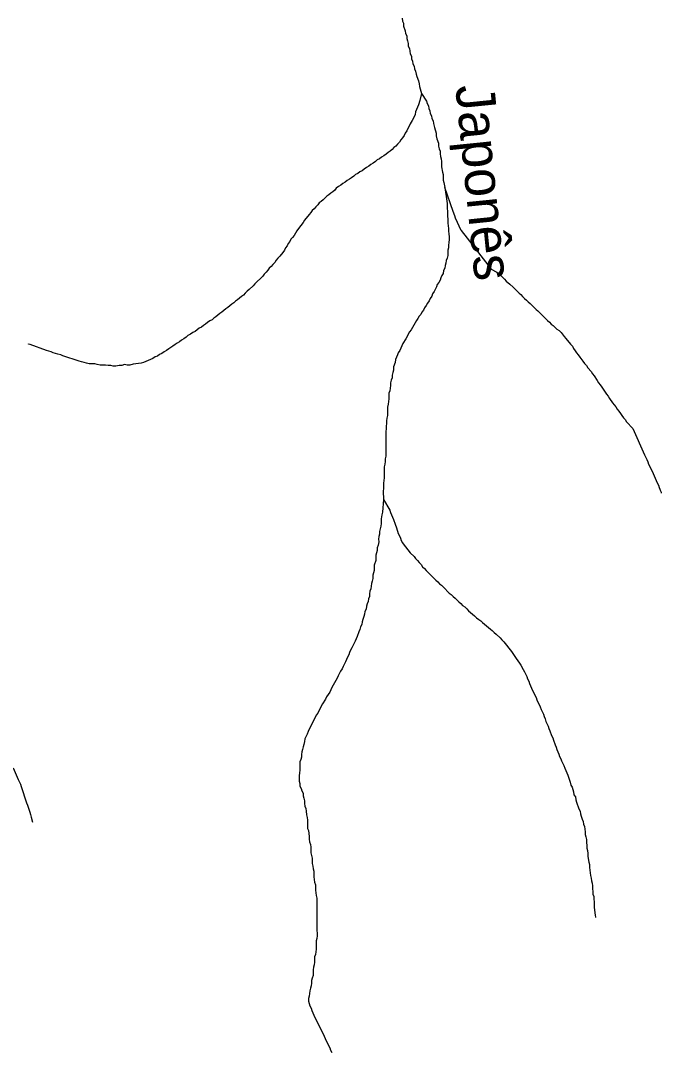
# Model space of a CAD drawing. Extents: x 652.3 to 678, y 7316.9 to 7344.9.
# Drawn here: x 669.444 to 670.761, y 7322.712 to 7324.829 of the extents above; entities that cross this region are included whole.
import ezdxf
from ezdxf.enums import TextEntityAlignment as Align

# ---------------------------------------------------------------- set-up
doc = ezdxf.new("R2010")
doc.units = 0
doc.header["$LTSCALE"] = 0.032
doc.layers.add('61', color=7, linetype='Continuous')
doc.layers.add('7', color=7, linetype='Continuous', lineweight=25)

msp = doc.modelspace()

# ---------------------------------------------------------------- linework, layer by layer
at = {"layer": '7'}
for points in [[(670.2278, 7324.8341), (670.2286, 7324.8285), (670.2309, 7324.8238), (670.2309, 7324.8182), (670.2341, 7324.8086), (670.2349, 7324.8031), (670.2373, 7324.7983), (670.2373, 7324.7927), (670.2389, 7324.788), (670.2405, 7324.7824), (670.2405, 7324.7768), (670.2429, 7324.772), (670.2437, 7324.7665), (670.2445, 7324.7609), (670.2469, 7324.7561), (670.2469, 7324.7506), (670.2492, 7324.7458), (670.25, 7324.7402), (670.2524, 7324.7354), (670.2532, 7324.7299), (670.2556, 7324.7251), (670.2564, 7324.7195), (670.258, 7324.7147), (670.2612, 7324.7052), (670.2628, 7324.6996), (670.2636, 7324.6941), (670.2675, 7324.6797)], [(670.2675, 7324.6797), (670.2644, 7324.6654), (670.2612, 7324.6559), (670.2596, 7324.6511), (670.2572, 7324.6463), (670.2556, 7324.6415), (670.2548, 7324.636), (670.2524, 7324.6312), (670.2485, 7324.624), (670.2445, 7324.6169), (670.2373, 7324.6026), (670.2341, 7324.5978), (670.2317, 7324.593), (670.2286, 7324.5882), (670.2254, 7324.5843), (670.2222, 7324.5795), (670.2182, 7324.5755), (670.215, 7324.5715), (670.2111, 7324.5683), (670.2071, 7324.5644), (670.2031, 7324.5612), (670.1991, 7324.558), (670.1951, 7324.5548), (670.1904, 7324.5516), (670.1856, 7324.5484), (670.1816, 7324.5453), (670.1768, 7324.5429), (670.1729, 7324.5397), (670.1681, 7324.5365), (670.1633, 7324.5333), (670.1593, 7324.5301), (670.1546, 7324.527), (670.1498, 7324.5238), (670.1458, 7324.5206), (670.141, 7324.5182), (670.1371, 7324.515), (670.1323, 7324.5126), (670.1283, 7324.5095), (670.1235, 7324.5063), (670.1195, 7324.5031), (670.1148, 7324.5007), (670.1108, 7324.4975), (670.106, 7324.4943), (670.102, 7324.4912), (670.0973, 7324.488), (670.0925, 7324.4848), (670.0893, 7324.4808), (670.0853, 7324.4776), (670.0814, 7324.4744), (670.0774, 7324.4713), (670.0734, 7324.4681), (670.0694, 7324.4649), (670.0654, 7324.4609), (670.0615, 7324.4577), (670.0575, 7324.4546), (670.0543, 7324.4506), (670.0503, 7324.4466), (670.0471, 7324.4426), (670.0432, 7324.4386), (670.04, 7324.4347), (670.0368, 7324.4307), (670.0272, 7324.4188), (670.0241, 7324.414), (670.0145, 7324.402), (670.0113, 7324.3973), (670.0089, 7324.3925), (670.0058, 7324.3877), (670.0026, 7324.3837), (669.9994, 7324.3798), (669.997, 7324.375), (669.9938, 7324.371), (669.9914, 7324.3662)], [(670.2675, 7324.6797), (670.2779, 7324.6638), (670.2795, 7324.659), (670.2819, 7324.6543), (670.2827, 7324.6487), (670.2851, 7324.6439), (670.2858, 7324.6384), (670.2882, 7324.6336), (670.289, 7324.628), (670.2914, 7324.6232), (670.2922, 7324.6177), (670.2946, 7324.6097), (670.2978, 7324.5978), (670.2978, 7324.5922), (670.2994, 7324.5866), (670.3026, 7324.5771), (670.3026, 7324.5715), (670.3041, 7324.566), (670.3057, 7324.5612), (670.3057, 7324.5556), (670.3065, 7324.55), (670.3081, 7324.5453), (670.3089, 7324.5397), (670.3089, 7324.5286), (670.3105, 7324.5174), (670.3121, 7324.5126), (670.3121, 7324.5015), (670.3137, 7324.4967), (670.3153, 7324.4864), (670.3204, 7324.4534)], [(670.3495, 7324.3981), (670.3376, 7324.4235), (670.336, 7324.4283), (670.3328, 7324.4371), (670.3153, 7324.4864)], [(670.3204, 7324.4534), (670.3204, 7324.4534), (670.3209, 7324.4275)], [(670.3209, 7324.4275), (670.3217, 7324.4211), (670.3217, 7324.4132), (670.3232, 7324.402), (670.3232, 7324.3965), (670.324, 7324.3909), (670.3248, 7324.3845), (670.3248, 7324.379), (670.324, 7324.3734), (670.3232, 7324.3678), (670.3232, 7324.3623), (670.3217, 7324.3575), (670.3217, 7324.3463), (670.3201, 7324.3408), (670.3185, 7324.336), (670.3177, 7324.3304), (670.3161, 7324.3257), (670.3153, 7324.3201), (670.3129, 7324.3153), (670.3121, 7324.3097), (670.3097, 7324.305), (670.3073, 7324.3002), (670.3057, 7324.2954), (670.3034, 7324.2906), (670.3002, 7324.2867), (670.2986, 7324.2819), (670.2938, 7324.2723), (670.2906, 7324.2676), (670.289, 7324.2628), (670.2858, 7324.258), (670.2835, 7324.2532), (670.2803, 7324.2485), (670.2771, 7324.2437), (670.2739, 7324.2389), (670.2715, 7324.2342), (670.2683, 7324.2302), (670.266, 7324.2254), (670.2628, 7324.2214), (670.2604, 7324.2166), (670.2572, 7324.2127), (670.2548, 7324.2079), (670.2516, 7324.2031), (670.2492, 7324.1983), (670.2461, 7324.1936), (670.2429, 7324.1896), (670.2405, 7324.1848), (670.2381, 7324.18), (670.2357, 7324.1753), (670.2294, 7324.1657), (670.227, 7324.1609), (670.2254, 7324.1562), (670.223, 7324.1514), (670.2198, 7324.1466), (670.2182, 7324.1419), (670.2166, 7324.1371), (670.2142, 7324.1323), (670.2134, 7324.1267), (670.2103, 7324.1172), (670.2103, 7324.1108), (670.2087, 7324.106), (670.2071, 7324.1005), (670.2071, 7324.0949), (670.2055, 7324.0901), (670.2039, 7324.0846), (670.2039, 7324.079), (670.2031, 7324.0734), (670.2023, 7324.0679), (670.2007, 7324.0631), (670.2007, 7324.0519), (670.1999, 7324.0464), (670.1991, 7324.0408), (670.1975, 7324.0344), (670.1975, 7324.0177), (670.1967, 7324.0122), (670.1959, 7324.0066), (670.1959, 7324.001), (670.1951, 7323.9954), (670.1951, 7323.9899), (670.1943, 7323.9843), (670.1943, 7323.9342), (670.1928, 7323.9286), (670.1928, 7323.923), (670.192, 7323.9175), (670.1912, 7323.9119), (670.1912, 7323.8896), (670.1896, 7323.8785), (670.1896, 7323.8673), (670.1888, 7323.8618), (670.1896, 7323.8451)], [(670.3495, 7324.3981), (670.3495, 7324.3981), (670.3614, 7324.3821), (670.3614, 7324.3821), (670.4108, 7324.3185)], [(669.9914, 7324.3662), (669.9883, 7324.3623), (669.9859, 7324.3575), (669.9827, 7324.3527), (669.9763, 7324.3448), (669.9723, 7324.3408), (669.9692, 7324.3368), (669.966, 7324.332), (669.962, 7324.328), (669.9588, 7324.3241), (669.9548, 7324.3201), (669.9517, 7324.3161), (669.9485, 7324.3121), (669.9445, 7324.3082), (669.9413, 7324.3042), (669.9254, 7324.2883), (669.9214, 7324.2843), (669.9135, 7324.2763), (669.9095, 7324.2731), (669.9055, 7324.2692), (669.9015, 7324.2652), (669.8976, 7324.262), (669.8936, 7324.2588), (669.8896, 7324.2556), (669.8856, 7324.2525), (669.8816, 7324.2493), (669.8777, 7324.2461), (669.8737, 7324.2429), (669.8697, 7324.2397), (669.8657, 7324.2365), (669.8617, 7324.2334), (669.857, 7324.2302), (669.853, 7324.227), (669.849, 7324.2238), (669.845, 7324.2206), (669.8411, 7324.2174), (669.8371, 7324.2143), (669.8323, 7324.2119), (669.8275, 7324.2087), (669.8236, 7324.2055), (669.8196, 7324.2023), (669.8156, 7324.1991), (669.8108, 7324.1968), (669.8068, 7324.1936), (669.8021, 7324.1904), (669.7973, 7324.188), (669.7925, 7324.1848), (669.7877, 7324.1816), (669.7838, 7324.1785), (669.779, 7324.1753), (669.7742, 7324.1721), (669.7702, 7324.1689), (669.7655, 7324.1665), (669.7615, 7324.1633), (669.7567, 7324.1602), (669.7527, 7324.157), (669.748, 7324.1546), (669.7432, 7324.1514), (669.7384, 7324.1482), (669.7336, 7324.145), (669.7289, 7324.1426), (669.7249, 7324.1395), (669.7201, 7324.1379), (669.7153, 7324.1347), (669.7106, 7324.1323), (669.7058, 7324.1307), (669.701, 7324.1283), (669.6962, 7324.1267), (669.6915, 7324.1251), (669.6859, 7324.1243), (669.6803, 7324.1236), (669.6748, 7324.1228), (669.6684, 7324.1212), (669.6628, 7324.1212), (669.6573, 7324.122), (669.6517, 7324.1204), (669.6461, 7324.1204), (669.6397, 7324.1188), (669.6342, 7324.1188), (669.6294, 7324.1204), (669.6238, 7324.1204), (669.6183, 7324.1212), (669.6071, 7324.1212), (669.6008, 7324.122), (669.596, 7324.1236), (669.5848, 7324.1236), (669.5793, 7324.1251), (669.5745, 7324.1267), (669.5689, 7324.1275), (669.5642, 7324.1291), (669.5498, 7324.1339), (669.5451, 7324.1355), (669.5307, 7324.1403), (669.526, 7324.1419), (669.5204, 7324.1434), (669.5108, 7324.1466), (669.5061, 7324.1482), (669.4965, 7324.1514), (669.4631, 7324.1633), (669.4601, 7324.1644), (669.4597, 7324.1645)], [(670.4108, 7324.3185), (670.4227, 7324.3121), (670.4267, 7324.3089), (670.4346, 7324.301), (670.4386, 7324.2978), (670.4418, 7324.2938), (670.449, 7324.2875), (670.4561, 7324.2811), (670.4681, 7324.2692), (670.472, 7324.266), (670.4752, 7324.262), (670.4792, 7324.258), (670.4832, 7324.2548), (670.4872, 7324.2509), (670.4911, 7324.2477), (670.4951, 7324.2437), (670.4991, 7324.2397), (670.5031, 7324.2357), (670.507, 7324.2326), (670.515, 7324.2246), (670.519, 7324.2206), (670.5269, 7324.2127), (670.5309, 7324.2095), (670.5341, 7324.2055), (670.5381, 7324.2023), (670.5421, 7324.1983), (670.546, 7324.1952), (670.5508, 7324.192), (670.5548, 7324.188), (670.5612, 7324.18), (670.5643, 7324.1761), (670.5739, 7324.1641), (670.5779, 7324.1602), (670.5803, 7324.1554), (670.5834, 7324.1506), (670.5866, 7324.1466), (670.5898, 7324.1419), (670.593, 7324.1371), (670.5993, 7324.1291), (670.6025, 7324.1243), (670.6065, 7324.1204), (670.6097, 7324.1156), (670.6161, 7324.1076), (670.6192, 7324.1029), (670.6224, 7324.0989), (670.6288, 7324.0893), (670.6312, 7324.0846), (670.6352, 7324.0806), (670.6383, 7324.0758), (670.6479, 7324.0615), (670.6511, 7324.0575), (670.6543, 7324.0527), (670.6606, 7324.0432), (670.667, 7324.0352), (670.6702, 7324.0305), (670.6733, 7324.0265), (670.6765, 7324.0217), (670.6797, 7324.0177), (670.6829, 7324.0129), (670.6861, 7324.009), (670.6893, 7324.0042), (670.702, 7323.9907)], [(670.702, 7323.9907), (670.7259, 7323.9366), (670.7306, 7323.927), (670.733, 7323.9222), (670.7346, 7323.9175), (670.737, 7323.9127), (670.7394, 7323.9079), (670.7418, 7323.9031), (670.7442, 7323.8984), (670.7458, 7323.8936), (670.7481, 7323.8888), (670.7497, 7323.884), (670.7521, 7323.8793), (670.7545, 7323.8745), (670.7561, 7323.8697), (670.7577, 7323.8657), (670.7583, 7323.8643), (670.7589, 7323.8628), (670.7595, 7323.8613), (670.7601, 7323.8598), (670.7606, 7323.8584), (670.7608, 7323.858)], [(670.1896, 7323.8451), (670.1896, 7323.8451), (670.1872, 7323.8188)], [(670.1896, 7323.8451), (670.2023, 7323.8228), (670.2039, 7323.818), (670.2063, 7323.8132), (670.2079, 7323.8085), (670.2103, 7323.8037), (670.2134, 7323.7941), (670.2166, 7323.7862), (670.2198, 7323.775), (670.2222, 7323.7703), (670.2246, 7323.7655), (670.2262, 7323.7607), (670.2286, 7323.7559), (670.2317, 7323.7512), (670.2349, 7323.7472), (670.2445, 7323.7353), (670.2524, 7323.7273), (670.2556, 7323.7233), (670.2596, 7323.7193), (670.2628, 7323.7154), (670.2668, 7323.7114), (670.2699, 7323.7066), (670.2739, 7323.7026), (670.2771, 7323.6987), (670.297, 7323.6788), (670.301, 7323.6756), (670.3049, 7323.6716), (670.3089, 7323.6684), (670.3129, 7323.6644), (670.3248, 7323.6525), (670.3288, 7323.6493), (670.3328, 7323.6453), (670.3368, 7323.6422), (670.3447, 7323.6342), (670.3487, 7323.631), (670.3519, 7323.627), (670.3567, 7323.6239), (670.3606, 7323.6199), (670.3646, 7323.6159), (670.3686, 7323.6127), (670.3726, 7323.6087), (670.3766, 7323.6056), (670.3805, 7323.6016), (670.3853, 7323.5984), (670.3893, 7323.5952)], [(670.1872, 7323.8188), (670.1864, 7323.8132), (670.1848, 7323.8053), (670.1848, 7323.7957), (670.184, 7323.7902), (670.1824, 7323.7846), (670.1816, 7323.779), (670.1816, 7323.7734), (670.18, 7323.7687), (670.1792, 7323.7631), (670.18, 7323.7575), (670.1784, 7323.7512), (670.1768, 7323.7456), (670.1768, 7323.74), (670.1737, 7323.7305), (670.1737, 7323.7193), (670.1705, 7323.7098), (670.1705, 7323.6987), (670.1689, 7323.6939), (670.1673, 7323.6891), (670.1673, 7323.6827), (670.1665, 7323.6772), (670.1649, 7323.6724), (670.1641, 7323.6668), (670.1633, 7323.6613), (670.1617, 7323.6565), (670.1609, 7323.6509), (670.1609, 7323.6453), (670.1585, 7323.6406), (670.1577, 7323.635), (670.1562, 7323.6302), (670.1546, 7323.6254), (670.1538, 7323.6191), (670.1514, 7323.6143), (670.1506, 7323.6087), (670.149, 7323.604), (670.1474, 7323.5984), (670.1458, 7323.5936), (670.145, 7323.5881), (670.1426, 7323.5833), (670.141, 7323.5777), (670.1386, 7323.5729), (670.1355, 7323.5634), (670.1331, 7323.5586), (670.1315, 7323.5538), (670.1243, 7323.5395), (670.1219, 7323.5347), (670.1195, 7323.53), (670.118, 7323.5252), (670.1156, 7323.5204), (670.1132, 7323.5156), (670.1116, 7323.5109), (670.1068, 7323.5013), (670.1044, 7323.4965), (670.1012, 7323.4918), (670.0965, 7323.4822), (670.0941, 7323.4775), (670.0917, 7323.4727), (670.0885, 7323.4679), (670.0861, 7323.4631), (670.0837, 7323.4584), (670.079, 7323.4488), (670.0758, 7323.444), (670.0726, 7323.4393), (670.0702, 7323.4345), (670.0639, 7323.4249), (670.0615, 7323.4202), (670.0543, 7323.4058), (670.0511, 7323.4011), (670.044, 7323.3867), (670.0416, 7323.382), (670.0344, 7323.3676), (670.0328, 7323.3621), (670.028, 7323.3525), (670.0272, 7323.347), (670.0257, 7323.3414), (670.0241, 7323.3366), (670.0233, 7323.331), (670.0217, 7323.3263), (670.0209, 7323.3207), (670.0209, 7323.3151), (670.0193, 7323.3104), (670.0177, 7323.3056), (670.0177, 7323.2881)], [(670.3893, 7323.5952), (670.3933, 7323.592), (670.3972, 7323.5888), (670.4012, 7323.5849), (670.4052, 7323.5817), (670.4092, 7323.5785), (670.4132, 7323.5753), (670.4171, 7323.5713), (670.4211, 7323.5682), (670.4291, 7323.5602), (670.4331, 7323.5562), (670.437, 7323.5522), (670.4529, 7323.5324), (670.4625, 7323.518), (670.4657, 7323.5133), (670.4689, 7323.5085), (670.472, 7323.5045), (670.4768, 7323.495), (670.4792, 7323.4902), (670.484, 7323.4806), (670.4856, 7323.4759), (670.488, 7323.4711), (670.4895, 7323.4663), (670.4919, 7323.4615), (670.4935, 7323.4568), (670.4959, 7323.452), (670.5031, 7323.4377), (670.5047, 7323.4329), (670.5118, 7323.4186), (670.5134, 7323.413), (670.5182, 7323.4035), (670.5198, 7323.3987), (670.5222, 7323.3939), (670.523, 7323.3883), (670.5277, 7323.3788), (670.5293, 7323.374), (670.5317, 7323.3692), (670.5349, 7323.3597), (670.5373, 7323.3549), (670.5389, 7323.3501), (670.5421, 7323.3406), (670.5444, 7323.3358), (670.546, 7323.331), (670.5476, 7323.3263), (670.55, 7323.3215), (670.5516, 7323.3167), (670.554, 7323.3119), (670.5556, 7323.3072), (670.5604, 7323.2976), (670.562, 7323.2921), (670.5667, 7323.2825), (670.5683, 7323.2777), (670.5731, 7323.2634), (670.5747, 7323.2578), (670.5771, 7323.2531), (670.5787, 7323.2483), (670.5803, 7323.2435), (670.581, 7323.2379), (670.5842, 7323.2332), (670.585, 7323.2276), (670.5866, 7323.2228), (670.5914, 7323.2085), (670.5938, 7323.2037), (670.5946, 7323.1982), (670.5962, 7323.1934), (670.5978, 7323.1878), (670.6001, 7323.183), (670.6009, 7323.1775), (670.6025, 7323.1727), (670.6033, 7323.1671), (670.6041, 7323.1616), (670.6041, 7323.156), (670.6057, 7323.1512), (670.6065, 7323.1456), (670.6065, 7323.1393), (670.6073, 7323.1337), (670.6073, 7323.1281), (670.6089, 7323.1234), (670.6097, 7323.117), (670.6097, 7323.1106), (670.6113, 7323.0995), (670.6129, 7323.0947), (670.6129, 7323.0884), (670.6137, 7323.0828), (670.6145, 7323.0772), (670.6153, 7323.0717), (670.6161, 7323.0661), (670.6169, 7323.0605), (670.6184, 7323.0557), (670.6192, 7323.0502), (670.6192, 7323.0446), (670.62, 7323.039), (670.62, 7323.0335), (670.6216, 7323.0287), (670.6216, 7323.0231), (670.6224, 7323.0175), (670.6224, 7323.0064), (670.6232, 7323.0008), (670.6248, 7322.9905), (670.6255, 7322.9858), (670.6256, 7322.9854)], [(669.4281, 7323.2929), (669.4305, 7323.2881), (669.4321, 7323.2833), (669.4345, 7323.2785), (669.4368, 7323.2738), (669.4384, 7323.269), (669.4432, 7323.2594), (669.4448, 7323.2547), (669.4496, 7323.2403), (669.4512, 7323.2356), (669.4559, 7323.2212), (669.4575, 7323.2165), (669.4623, 7323.2021), (669.4639, 7323.1974), (669.4655, 7323.1918), (669.4679, 7323.1815), (669.468, 7323.1811)], [(670.0177, 7323.2881), (670.0169, 7323.2825), (670.0161, 7323.2769), (670.0161, 7323.2658), (670.0177, 7323.261), (670.0177, 7323.2555), (670.0201, 7323.2507), (670.0217, 7323.2459), (670.0241, 7323.2411), (670.0241, 7323.2356), (670.0257, 7323.2308), (670.0272, 7323.2252), (670.0272, 7323.2196), (670.028, 7323.2141), (670.0296, 7323.2093), (670.0304, 7323.2037), (670.0312, 7323.1966), (670.0328, 7323.191), (670.0336, 7323.1854), (670.0336, 7323.1687), (670.0352, 7323.164), (670.036, 7323.1584), (670.0368, 7323.152), (670.0368, 7323.1464), (670.0376, 7323.1409), (670.0392, 7323.1353), (670.04, 7323.1297), (670.04, 7323.1186), (670.0416, 7323.113), (670.0432, 7323.1075), (670.0432, 7323.0963), (670.044, 7323.0907), (670.0448, 7323.0852), (670.0463, 7323.0804), (670.0463, 7323.0693), (670.0471, 7323.0637), (670.0479, 7323.0581), (670.0495, 7323.0526), (670.0495, 7323.0414), (670.0503, 7323.0358), (670.0511, 7323.0303), (670.0527, 7323.0255), (670.0527, 7322.9587), (670.0535, 7322.9531), (670.0535, 7322.9475), (670.0527, 7322.942), (670.0511, 7322.9372), (670.0511, 7322.9205), (670.0503, 7322.9149), (670.0495, 7322.9093), (670.0479, 7322.9046), (670.0479, 7322.8934), (670.0471, 7322.8878), (670.0456, 7322.8831), (670.0448, 7322.8775), (670.0448, 7322.8664), (670.0432, 7322.8608), (670.0416, 7322.856), (670.0416, 7322.8504), (670.0408, 7322.8449), (670.0392, 7322.8401), (670.0384, 7322.8345), (670.0376, 7322.829), (670.0368, 7322.8234), (670.0352, 7322.8186), (670.0352, 7322.8131), (670.0384, 7322.8035), (670.0408, 7322.7987), (670.0424, 7322.794), (670.044, 7322.7892), (670.0487, 7322.7796), (670.0511, 7322.7749), (670.0583, 7322.7605), (670.0607, 7322.7558), (670.0678, 7322.7414), (670.0694, 7322.7367), (670.0766, 7322.7223), (670.079, 7322.7176), (670.0806, 7322.7128), (670.0837, 7322.708)]]:
    msp.add_lwpolyline(points, dxfattribs=at)

# ---------------------------------------------------------------- texts
at = {"layer": '61'}
msp.add_text('Japonês', height=0.08, rotation=275.776, dxfattribs=at).set_placement((670.3574, 7324.4932), align=Align.CENTER)

doc.saveas('drawing.dxf')
